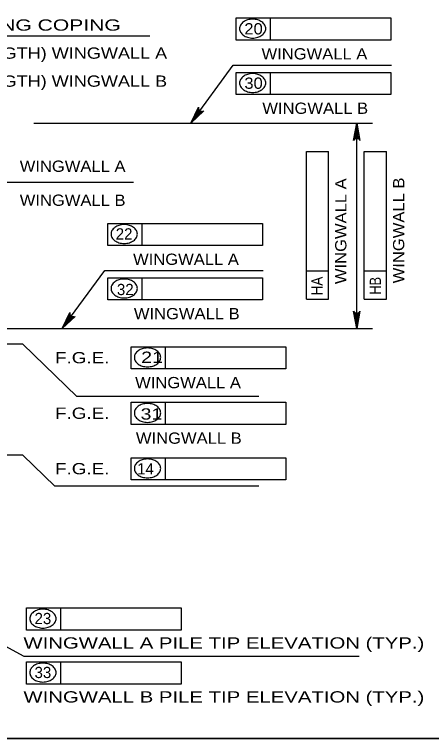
# Model space of a CAD drawing. Extents: x -6.4 to 73.1, y -66 to 0.
# Drawn here: x 20.32 to 24.76, y -43.25 to -35.53 of the extents above; entities that cross this region are included whole.
import ezdxf
from ezdxf.enums import TextEntityAlignment as Align

# ---------------------------------------------------------------- set-up
doc = ezdxf.new("R2010")
doc.units = 0
doc.header["$LTSCALE"] = 0.048
doc.layers.add('1', color=7, linetype='Continuous', lineweight=13)
doc.layers.add('5', color=7, linetype='Continuous', lineweight=25)

msp = doc.modelspace()

# ---------------------------------------------------------------- hatches: boundary and pattern name
at = {"layer": '5'}
for points in [[(22.19433, -36.68917), (22.27208, -36.59967), (22.25617, -36.588)], [(23.94442, -36.8025), (23.98225, -36.8025), (23.96333, -36.68917)], [(20.82483, -38.87908), (20.90258, -38.78958), (20.88667, -38.778)], [(23.94442, -38.76575), (23.98225, -38.76575), (23.96333, -38.87908)]]:
    msp.add_hatch(color=256, dxfattribs=at).paths.add_polyline_path(points)

# ---------------------------------------------------------------- linework, layer by layer
at = {"layer": '1', "lineweight": 35}
msp.add_lwpolyline([(1.75, -43.25), (33.25, -43.25), (33.25, -22.75), (1.75, -22.75)], close=True, dxfattribs=at)
at = {"layer": '5'}
for p, q in [((22.67933, -35.80408), (22.67933, -35.56792)), ((22.67933, -35.56792), (24.32767, -35.56792)), ((23.04617, -35.80408), (23.04617, -35.56792)), ((24.32767, -35.56792), (24.32767, -35.80408)), ((18.00975, -35.75833), (21.75717, -35.75833)), ((24.32767, -35.80408), (22.67933, -35.80408)), ((22.67933, -36.14783), (24.32767, -36.14783)), ((22.67933, -36.38408), (22.67933, -36.14783)), ((23.04617, -36.38408), (23.04617, -36.14783)), ((24.32767, -36.14783), (24.32767, -36.38408)), ((24.32767, -36.38408), (22.67933, -36.38408)), ((20.522, -36.68917), (24.13342, -36.68917)), ((23.96333, -38.87908), (23.96333, -36.68917)), ((23.42717, -38.56767), (23.42717, -36.99283)), ((23.42717, -36.99283), (23.66342, -36.99283)), ((23.66342, -38.56767), (23.66342, -36.99283)), ((24.04408, -36.99283), (24.28033, -36.99283)), ((24.04408, -38.56767), (24.04408, -36.99283)), ((24.28033, -38.56767), (24.28033, -36.99283)), ((21.58333, -37.32067), (18.58975, -37.32067)), ((21.30983, -37.75783), (22.95817, -37.75783)), ((21.30983, -37.99408), (21.30983, -37.75783)), ((21.67667, -37.99408), (21.67667, -37.75783)), ((22.95817, -37.75783), (22.95817, -37.99408)), ((22.95817, -37.99408), (21.30983, -37.99408)), ((23.42717, -38.26517), (23.66342, -38.26517)), ((24.04408, -38.26517), (24.28033, -38.26517)), ((21.30983, -38.33775), (22.95817, -38.33775)), ((21.30983, -38.574), (21.30983, -38.33775)), ((21.67667, -38.574), (21.67667, -38.33775)), ((22.95817, -38.33775), (22.95817, -38.574)), ((22.95817, -38.574), (21.30983, -38.574)), ((23.42717, -38.56767), (23.66342, -38.56767)), ((24.04408, -38.56767), (24.28033, -38.56767)), ((20.07542, -38.87908), (24.13342, -38.87908)), ((20.40433, -39.04658), (20.07292, -39.04658)), ((20.40433, -39.04658), (20.98133, -39.60267)), ((21.5585, -39.07308), (23.20692, -39.07308)), ((21.5585, -39.30925), (21.5585, -39.07308)), ((21.92542, -39.30925), (21.92542, -39.07308)), ((23.20692, -39.07308), (23.20692, -39.30925)), ((23.20692, -39.30925), (21.5585, -39.30925)), ((22.91875, -39.60267), (20.98133, -39.60267)), ((21.5585, -39.665), (23.20692, -39.665)), ((21.5585, -39.90117), (21.5585, -39.665)), ((21.92542, -39.90117), (21.92542, -39.665)), ((23.20692, -39.665), (23.20692, -39.90117)), ((23.20692, -39.90117), (21.5585, -39.90117)), ((20.40433, -40.22975), (16.58125, -40.22975)), ((20.40433, -40.22975), (20.74517, -40.55817)), ((21.5585, -40.25625), (23.20692, -40.25625)), ((21.5585, -40.49242), (21.5585, -40.25625)), ((21.92542, -40.49242), (21.92542, -40.25625)), ((23.20692, -40.25625), (23.20692, -40.49242)), ((23.20692, -40.49242), (21.5585, -40.49242)), ((22.91875, -40.55817), (20.74517, -40.55817)), ((20.44358, -41.85825), (22.09192, -41.85825)), ((20.81042, -42.0945), (20.81042, -41.85825)), ((22.09192, -41.85825), (22.09192, -42.0945)), ((19.75925, -42.02008), (20.41433, -42.37208)), ((20.41433, -42.37208), (23.99075, -42.37208)), ((20.44358, -42.4335), (22.09192, -42.4335)), ((20.44358, -42.66967), (20.44358, -42.4335)), ((20.81042, -42.66967), (20.81042, -42.4335)), ((22.09192, -42.4335), (22.09192, -42.66967)), ((22.09192, -42.66967), (20.44358, -42.66967))]:
    msp.add_line(p, q, dxfattribs=at)
for points in [[(22.19433, -36.68917), (22.64792, -36.06958), (24.33542, -36.06958)], [(22.19433, -36.68917), (22.27625, -36.51808), (22.27583, -36.53558), (22.2815, -36.54892), (22.29033, -36.55808), (22.30167, -36.56367), (22.31617, -36.56508), (22.33267, -36.55942), (22.19433, -36.68917), (22.31617, -36.56508), (22.30167, -36.56367), (22.19433, -36.68917), (22.29033, -36.55808), (22.2815, -36.54892), (22.19433, -36.68917), (22.27583, -36.53558)], [(23.96333, -36.68917), (23.99825, -36.87558), (23.98833, -36.86125), (23.97583, -36.85383), (23.96333, -36.85167), (23.95083, -36.85383), (23.93833, -36.86125), (23.92842, -36.87558), (23.96333, -36.68917), (23.93833, -36.86125), (23.95083, -36.85383), (23.96333, -36.68917), (23.96333, -36.85167), (23.97583, -36.85383), (23.96333, -36.68917), (23.98833, -36.86125)], [(20.82483, -38.87908), (21.27842, -38.2595), (22.966, -38.2595)], [(20.82483, -38.87908), (20.90675, -38.708), (20.90633, -38.7255), (20.912, -38.73883), (20.92083, -38.748), (20.93217, -38.75358), (20.94667, -38.755), (20.96317, -38.74933), (20.82483, -38.87908), (20.94667, -38.755), (20.93217, -38.75358), (20.82483, -38.87908), (20.92083, -38.748), (20.912, -38.73883), (20.82483, -38.87908), (20.90633, -38.7255)], [(23.96333, -38.87908), (23.92842, -38.69267), (23.93833, -38.707), (23.95083, -38.71442), (23.96333, -38.71658), (23.97583, -38.71442), (23.98833, -38.707), (23.99825, -38.69267), (23.96333, -38.87908), (23.98833, -38.707), (23.97583, -38.71442), (23.96333, -38.87908), (23.96333, -38.71658), (23.95083, -38.71442), (23.96333, -38.87908), (23.93833, -38.707)], [(22.09192, -42.0945), (20.44358, -42.0945), (20.44358, -41.85825)]]:
    msp.add_lwpolyline(points, dxfattribs=at)
for points in [[(22.19433, -36.68917), (22.27208, -36.59967), (22.25617, -36.588)], [(23.94442, -36.8025), (23.98225, -36.8025), (23.96333, -36.68917)], [(20.82483, -38.87908), (20.90258, -38.78958), (20.88667, -38.778)], [(23.94442, -38.76575), (23.98225, -38.76575), (23.96333, -38.87908)]]:
    msp.add_lwpolyline(points, close=True, dxfattribs=at)
for centre, radius, start, end in [((22.85443, -35.77612), 0.19487, 90, 106.53583), ((22.85443, -35.77612), 0.19487, 73.46417, 90), ((22.78737, -35.68171), 0.07309, 149.97668, 180), ((22.81958, -35.70032), 0.1103, 125.63164, 149.97668), ((22.84065, -35.72972), 0.14646, 106.53583, 125.63164), ((22.8682, -35.72972), 0.14646, 54.36836, 73.46417), ((22.88927, -35.70032), 0.1103, 30.02332, 54.36836), ((22.92148, -35.68171), 0.07309, 0, 30.02332), ((22.78737, -35.68171), 0.07309, 180, 210.02332), ((22.81958, -35.66309), 0.1103, 210.02332, 234.36836), ((22.88927, -35.66309), 0.1103, 305.63164, 329.97668), ((22.92148, -35.68171), 0.07309, 329.97668, 0), ((22.84065, -35.6337), 0.14646, 234.36836, 253.46417), ((22.85443, -35.5873), 0.19487, 253.46417, 270), ((22.85443, -35.5873), 0.19487, 270, 286.53583), ((22.8682, -35.6337), 0.14646, 286.53583, 305.63164), ((22.81958, -36.28027), 0.1103, 125.63164, 149.97668), ((22.84065, -36.30966), 0.14646, 106.53583, 125.63164), ((22.85443, -36.35607), 0.19487, 90, 106.53583), ((22.85443, -36.35607), 0.19487, 73.46417, 90), ((22.8682, -36.30966), 0.14646, 54.36836, 73.46417), ((22.88927, -36.28027), 0.1103, 30.02332, 54.36836), ((22.78737, -36.26166), 0.07309, 149.97668, 180), ((22.78737, -36.26166), 0.07309, 180, 210.02332), ((22.92148, -36.26166), 0.07309, 0, 30.02332), ((22.92148, -36.26166), 0.07309, 329.97668, 0), ((22.81958, -36.24304), 0.1103, 210.02332, 234.36836), ((22.84065, -36.21365), 0.14646, 234.36836, 253.46417), ((22.85443, -36.16724), 0.19487, 253.46417, 270), ((22.85443, -36.16724), 0.19487, 270, 286.53583), ((22.8682, -36.21365), 0.14646, 286.53583, 305.63164), ((22.88927, -36.24304), 0.1103, 305.63164, 329.97668), ((21.4501, -37.89027), 0.1103, 125.63164, 149.97668), ((21.47117, -37.91966), 0.14646, 106.53583, 125.63164), ((21.48495, -37.96606), 0.19487, 90, 106.53583), ((21.48495, -37.96606), 0.19487, 73.46417, 90), ((21.49873, -37.91966), 0.14646, 54.36836, 73.46417), ((21.5198, -37.89027), 0.1103, 30.02332, 54.36836), ((21.41789, -37.87165), 0.07309, 149.97668, 180), ((21.41789, -37.87165), 0.07309, 180, 210.02332), ((21.55201, -37.87165), 0.07309, 0, 30.02332), ((21.55201, -37.87165), 0.07309, 329.97668, 0), ((21.4501, -37.85304), 0.1103, 210.02332, 234.36836), ((21.47117, -37.82364), 0.14646, 234.36836, 253.46417), ((21.48495, -37.77724), 0.19487, 253.46417, 270), ((21.48495, -37.77724), 0.19487, 270, 286.53583), ((21.49873, -37.82364), 0.14646, 286.53583, 305.63164), ((21.5198, -37.85304), 0.1103, 305.63164, 329.97668), ((21.47117, -38.49961), 0.14646, 106.53583, 125.63164), ((21.48495, -38.54601), 0.19487, 90, 106.53583), ((21.48495, -38.54601), 0.19487, 73.46417, 90), ((21.49873, -38.49961), 0.14646, 54.36836, 73.46417), ((21.41789, -38.4516), 0.07309, 149.97668, 180), ((21.4501, -38.47021), 0.1103, 125.63164, 149.97668), ((21.5198, -38.47021), 0.1103, 30.02332, 54.36836), ((21.55201, -38.4516), 0.07309, 0, 30.02332), ((21.41789, -38.4516), 0.07309, 180, 210.02332), ((21.4501, -38.43298), 0.1103, 210.02332, 234.36836), ((21.5198, -38.43298), 0.1103, 305.63164, 329.97668), ((21.55201, -38.4516), 0.07309, 329.97668, 0), ((21.47117, -38.40359), 0.14646, 234.36836, 253.46417), ((21.48495, -38.35719), 0.19487, 253.46417, 270), ((21.48495, -38.35719), 0.19487, 270, 286.53583), ((21.49873, -38.40359), 0.14646, 286.53583, 305.63164), ((21.69879, -39.20548), 0.1103, 125.63164, 149.97668), ((21.71986, -39.23487), 0.14646, 106.53583, 125.63164), ((21.73364, -39.28127), 0.19487, 90, 106.53583), ((21.73364, -39.28127), 0.19487, 73.46417, 90), ((21.74741, -39.23487), 0.14646, 54.36836, 73.46417), ((21.76848, -39.20548), 0.1103, 30.02332, 54.36836), ((21.66658, -39.18686), 0.07309, 149.97668, 180), ((21.66658, -39.18686), 0.07309, 180, 210.02332), ((21.80069, -39.18686), 0.07309, 0, 30.02332), ((21.80069, -39.18686), 0.07309, 329.97668, 0), ((21.69879, -39.16825), 0.1103, 210.02332, 234.36836), ((21.71986, -39.13885), 0.14646, 234.36836, 253.46417), ((21.73364, -39.09245), 0.19487, 253.46417, 270), ((21.73364, -39.09245), 0.19487, 270, 286.53583), ((21.74741, -39.13885), 0.14646, 286.53583, 305.63164), ((21.76848, -39.16825), 0.1103, 305.63164, 329.97668), ((21.66658, -39.77878), 0.07309, 149.97668, 180), ((21.69879, -39.79739), 0.1103, 125.63164, 149.97668), ((21.71986, -39.82678), 0.14646, 106.53583, 125.63164), ((21.73364, -39.87319), 0.19487, 90, 106.53583), ((21.73364, -39.87319), 0.19487, 73.46417, 90), ((21.74741, -39.82678), 0.14646, 54.36836, 73.46417), ((21.76848, -39.79739), 0.1103, 30.02332, 54.36836), ((21.80069, -39.77878), 0.07309, 0, 30.02332), ((21.66658, -39.77878), 0.07309, 180, 210.02332), ((21.69879, -39.76016), 0.1103, 210.02332, 234.36836), ((21.76848, -39.76016), 0.1103, 305.63164, 329.97668), ((21.80069, -39.77878), 0.07309, 329.97668, 0), ((21.71986, -39.73077), 0.14646, 234.36836, 253.46417), ((21.73364, -39.68437), 0.19487, 253.46417, 270), ((21.73364, -39.68437), 0.19487, 270, 286.53583), ((21.74741, -39.73077), 0.14646, 286.53583, 305.63164), ((21.71986, -40.41805), 0.14646, 106.53583, 125.63164), ((21.73364, -40.46446), 0.19487, 90, 106.53583), ((21.73364, -40.46446), 0.19487, 73.46417, 90), ((21.74741, -40.41805), 0.14646, 54.36836, 73.46417), ((21.66658, -40.37005), 0.07309, 149.97668, 180), ((21.66658, -40.37005), 0.07309, 180, 210.02332), ((21.69879, -40.38866), 0.1103, 125.63164, 149.97668), ((21.76848, -40.38866), 0.1103, 30.02332, 54.36836), ((21.80069, -40.37005), 0.07309, 0, 30.02332), ((21.80069, -40.37005), 0.07309, 329.97668, 0), ((21.69879, -40.35143), 0.1103, 210.02332, 234.36836), ((21.71986, -40.32204), 0.14646, 234.36836, 253.46417), ((21.74741, -40.32204), 0.14646, 286.53583, 305.63164), ((21.76848, -40.35143), 0.1103, 305.63164, 329.97668), ((21.73364, -40.27563), 0.19487, 253.46417, 270), ((21.73364, -40.27563), 0.19487, 270, 286.53583), ((20.58382, -41.99071), 0.1103, 125.63164, 149.97668), ((20.60489, -42.02011), 0.14646, 106.53583, 125.63164), ((20.61867, -42.06651), 0.19487, 90, 106.53583), ((20.61867, -42.06651), 0.19487, 73.46417, 90), ((20.63244, -42.02011), 0.14646, 54.36836, 73.46417), ((20.65351, -41.99071), 0.1103, 30.02332, 54.36836), ((20.55161, -41.9721), 0.07309, 149.97668, 180), ((20.55161, -41.9721), 0.07309, 180, 210.02332), ((20.68572, -41.9721), 0.07309, 0, 30.02332), ((20.68572, -41.9721), 0.07309, 329.97668, 0), ((20.58382, -41.95348), 0.1103, 210.02332, 234.36836), ((20.60489, -41.92409), 0.14646, 234.36836, 253.46417), ((20.61867, -41.87769), 0.19487, 253.46417, 270), ((20.61867, -41.87769), 0.19487, 270, 286.53583), ((20.63244, -41.92409), 0.14646, 286.53583, 305.63164), ((20.65351, -41.95348), 0.1103, 305.63164, 329.97668), ((20.60489, -42.59529), 0.14646, 106.53583, 125.63164), ((20.61867, -42.64169), 0.19487, 90, 106.53583), ((20.61867, -42.64169), 0.19487, 73.46417, 90), ((20.63244, -42.59529), 0.14646, 54.36836, 73.46417), ((20.55161, -42.54728), 0.07309, 149.97668, 180), ((20.58382, -42.56589), 0.1103, 125.63164, 149.97668), ((20.65351, -42.56589), 0.1103, 30.02332, 54.36836), ((20.68572, -42.54728), 0.07309, 0, 30.02332), ((20.55161, -42.54728), 0.07309, 180, 210.02332), ((20.58382, -42.52867), 0.1103, 210.02332, 234.36836), ((20.65351, -42.52867), 0.1103, 305.63164, 329.97668), ((20.68572, -42.54728), 0.07309, 329.97668, 0), ((20.60489, -42.49927), 0.14646, 234.36836, 253.46417), ((20.61867, -42.45287), 0.19487, 253.46417, 270), ((20.61867, -42.45287), 0.19487, 270, 286.53583), ((20.63244, -42.49927), 0.14646, 286.53583, 305.63164)]:
    msp.add_arc(centre, radius, start, end, dxfattribs=at)

# ---------------------------------------------------------------- texts
for s, width, p in [('130x450 (6"x18") WING COPING', 1.4, (18.105, -35.70342)), ('(LENGTH) WINGWALL A', 1.2, (19.74958, -36.00267)), ('(LENGTH) WINGWALL B', 1.2, (19.74958, -36.30125)), ('F.G.E.', 1.25, (20.74783, -39.24992)), ('F.G.E.', 1.25, (20.74783, -39.84183)), ('F.G.E.', 1.25, (20.74783, -40.43308)), ('WINGWALL A PILE TIP ELEVATION (TYP.)', 1.35, (20.41092, -42.29117)), ('WINGWALL B PILE TIP ELEVATION (TYP.)', 1.35, (20.41092, -42.86633))]:
    msp.add_text(s, height=0.12, dxfattribs=dict(at, width=width)).set_placement(p)
for s, width, p in [('20', 1.1, (22.86392, -35.74333)), ('WINGWALL A', 1.1, (23.51308, -36.01033)), ('30', 1.1, (22.86392, -36.32333)), ('WINGWALL B', 1.1, (23.5215, -36.59033)), ('WINGWALL A', 1.1, (22.14358, -38.20033)), ('WINGWALL B', 1.1, (22.152, -38.78025)), ('21', 1.3, (21.78196, -39.24533)), ('WINGWALL A', 1.1, (22.1655, -39.5155)), ('31', 1.3, (21.77562, -39.84983)), ('WINGWALL B', 1.1, (22.17392, -40.10742))]:
    msp.add_text(s, height=0.12, dxfattribs=dict(at, width=width)).set_placement(p, align=Align.CENTER)
at = {"layer": '5', "width": 1.1}
for s, p in [('WINGWALL A', (20.37133, -37.20825)), ('WINGWALL B', (20.37133, -37.57067))]:
    msp.add_text(s, height=0.12, rotation=359.938, dxfattribs=at).set_placement(p)
at = {"layer": '5'}
for s, width, p in [('WINGWALL A', 1.1, (23.85387, -37.84156)), ('WINGWALL B', 1.1, (24.47078, -37.83323)), ('HA', 0.9, (23.60027, -38.42652)), ('HB', 0.85, (24.22235, -38.42327))]:
    msp.add_text(s, height=0.12, rotation=89.938, dxfattribs=dict(at, width=width)).set_placement(p, align=Align.CENTER)
for s, p in [('22', (21.48396, -37.93017)), ('32', (21.49662, -38.52275)), ('14', (21.71162, -40.43483)), ('23', (20.61846, -42.03058)), ('33', (20.61846, -42.60575))]:
    msp.add_text(s, height=0.12, dxfattribs=at).set_placement(p, align=Align.CENTER)

doc.saveas('drawing.dxf')
